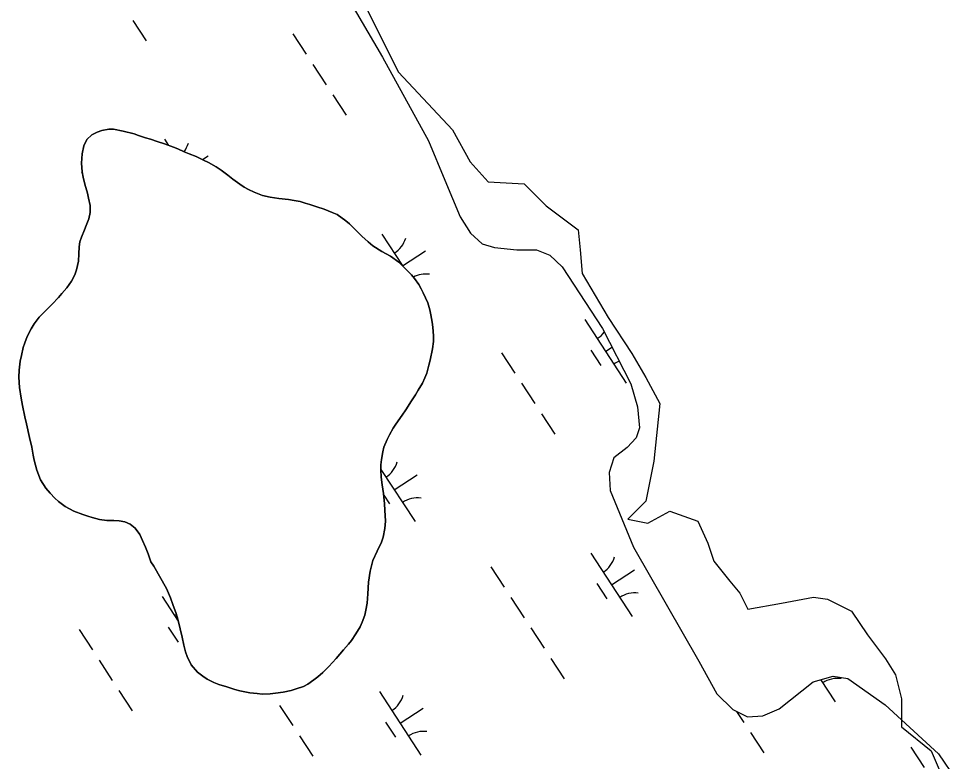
# Model space of a CAD drawing. Extents: x 3945642 to 3966284, y 206476 to 228921.
# Drawn here: x 3958454 to 3959072, y 211597 to 212086 of the extents above; entities that cross this region are included whole.
import ezdxf

# ---------------------------------------------------------------- set-up
doc = ezdxf.new("R2010")
doc.units = 0
for name, color, linetype in [('V-RIVR-EDGE', 7, 'Continuous'), ('V-TOPO-SHOR', 7, 'Continuous'), ('V-WETL-SWMP', 7, 'Continuous')]:
    doc.layers.add(name, color=color, linetype=linetype)

msp = doc.modelspace()

# ---------------------------------------------------------------- linework, layer by layer
at = {"layer": 'V-RIVR-EDGE'}
msp.add_lwpolyline([(3958679.28, 212100.77), (3958704.25, 212050.83), (3958739.73, 212012.72), (3958751.56, 211991.69), (3958763.39, 211978.55), (3958787.04, 211977.24), (3958801.5, 211962.78), (3958812.01, 211954.9), (3958822.52, 211947.01), (3958823.84, 211933.87), (3958825.15, 211918.1), (3958842.24, 211889.19), (3958858.01, 211865.53), (3958867.2, 211849.76), (3958876.4, 211832.68), (3958872.46, 211794.57), (3958869.83, 211781.43), (3958867.2, 211768.29), (3958855.38, 211756.46), (3958868.52, 211753.83), (3958882.97, 211761.71), (3958901.37, 211755.14), (3958907.94, 211740.69), (3958911.89, 211728.86), (3958922.4, 211715.72), (3958928.97, 211707.83), (3958934.23, 211697.32), (3958956.57, 211701.26), (3958977.6, 211705.2), (3958986.79, 211703.89), (3959002.56, 211696.01), (3959013.08, 211680.24), (3959024.91, 211664.47), (3959031.48, 211653.95), (3959035.42, 211638.18), (3959035.42, 211632.93), (3959035.42, 211619.78), (3959055.13, 211604.01), (3959063.02, 211585.62)], dxfattribs=at)
at = {"layer": 'V-TOPO-SHOR'}
for points in [[(3958543.08, 211725.58), (3958541.2, 211728.44), (3958539.34, 211733.75), (3958537.61, 211737.97), (3958535.74, 211742.33), (3958533.87, 211746.41), (3958530.79, 211750.51), (3958527.68, 211753.11), (3958524.17, 211754.76), (3958520.24, 211755.47), (3958516.85, 211755.5), (3958512.24, 211755.67), (3958507.36, 211756.25), (3958502.62, 211757.51), (3958499.64, 211758.34), (3958496.39, 211759.59), (3958490.57, 211761.8), (3958484.76, 211764.7), (3958480.31, 211768.12), (3958478.02, 211770.31), (3958474.79, 211773.59), (3958472.1, 211776.87), (3958468.62, 211782.46), (3958466.22, 211788.72), (3958464.37, 211795.38), (3958463.72, 211798.51), (3958462.81, 211803.81), (3958461.37, 211810.33), (3958459.27, 211819.16), (3958458.21, 211823.79), (3958456.64, 211831.4), (3958455.87, 211836.15), (3958454.7, 211843.08), (3958454.21, 211850), (3958454.38, 211854.48), (3958455.1, 211860.58), (3958455.95, 211864.24), (3958457.21, 211869.38), (3958458.18, 211872.63), (3958459.84, 211876.83), (3958462.32, 211881.69), (3958464.25, 211885.07), (3958467.67, 211889.38), (3958471.91, 211893.69), (3958476.15, 211898), (3958480.39, 211902.45), (3958482.58, 211905.01), (3958485.87, 211908.78), (3958489.02, 211913.24), (3958491.22, 211917.29), (3958492.33, 211920.54), (3958493.6, 211926.23), (3958493.77, 211931.24), (3958493.94, 211935.86), (3958494.51, 211938.97), (3958495.62, 211942.08), (3958497.55, 211946.95), (3958498.66, 211949.79), (3958500.33, 211954.26), (3958501.31, 211958.46), (3958501.34, 211963.07), (3958500.16, 211967.83), (3958499.5, 211971.09), (3958497.79, 211977.07), (3958496.6, 211981.7), (3958495.95, 211985.09), (3958495.45, 211990.93), (3958495.9, 211996.9), (3958497.03, 212002.18), (3958498.96, 212006.37), (3958502.24, 212009.6), (3958505.92, 212011.34), (3958508.91, 212012.4), (3958513.53, 212013.18), (3958516.65, 212013.15), (3958523.02, 212011.89), (3958530.2, 212010.07), (3958533.17, 212009.09), (3958537.77, 212007.57), (3958540.89, 212006.59), (3958545.35, 212005.2), (3958550.09, 212003.54), (3958556.04, 212001.46), (3958559.02, 212000.21), (3958563.21, 211998.28), (3958566.46, 211997.04), (3958571.06, 211995.24), (3958575.79, 211992.89), (3958579.17, 211991.24), (3958584.17, 211988.49), (3958587.41, 211986.29), (3958591.99, 211982.86), (3958595.09, 211980.26), (3958599.68, 211976.97), (3958602.65, 211975.05), (3958605.49, 211973.4), (3958609.27, 211971.74), (3958614.82, 211969.66), (3958619.83, 211968.54), (3958625.39, 211967.68), (3958631.76, 211966.96)], [(3958631.76, 211966.96), (3958635.55, 211966.25), (3958639.62, 211965.54), (3958642.87, 211964.56), (3958645.98, 211963.59), (3958650.45, 211962.2), (3958655.32, 211960.53), (3958660.6, 211958.46), (3958663.84, 211956.94), (3958669.51, 211952.96), (3958671.94, 211950.91), (3958675.03, 211947.9), (3958680.15, 211942.84), (3958684.33, 211939.01), (3958687.43, 211936.41), (3958693.23, 211932.7), (3958699.04, 211929.54), (3958704.44, 211925.56), (3958709.69, 211920.5), (3958712.79, 211917.22), (3958714.81, 211914.9), (3958717.63, 211910.94), (3958719.23, 211908.21), (3958720.57, 211905.49), (3958723.5, 211898.82), (3958724.83, 211894.2), (3958725.61, 211891.07), (3958726.53, 211886.18), (3958726.91, 211882.78), (3958727.41, 211877.08), (3958727.38, 211873.42), (3958726.66, 211868.54), (3958725.11, 211861.09), (3958724.27, 211857.84), (3958722.88, 211852.69), (3958721.5, 211849.45), (3958719.98, 211846.07), (3958717.23, 211841.34), (3958715.44, 211838.37), (3958712.83, 211834.32), (3958708.99, 211828.38), (3958706.66, 211825), (3958702.54, 211819.06), (3958700.75, 211816.36), (3958698.28, 211811.91), (3958696.76, 211808.93), (3958694.69, 211803.93), (3958693.85, 211800.81), (3958693, 211795.8), (3958692.7, 211792.27), (3958692.67, 211788.88), (3958692.77, 211784.13), (3958693.55, 211779.11), (3958694.46, 211773.27), (3958695.08, 211766.61), (3958695.32, 211762.4), (3958695.67, 211755.21), (3958695.23, 211750.33), (3958694.24, 211744.64), (3958693.12, 211741.39), (3958690.23, 211735.44), (3958687.33, 211729.22), (3958685.52, 211722.18), (3958684.51, 211715), (3958684.18, 211707.27), (3958683.59, 211701.17), (3958682.74, 211696.56), (3958682.04, 211693.31), (3958680.38, 211688.71), (3958678.99, 211685.6), (3958676.24, 211681.01), (3958673.23, 211676.69), (3958671.31, 211674.12), (3958668.16, 211670.35), (3958663.23, 211664.69), (3958658.31, 211659.57), (3958654.34, 211655.53), (3958651.06, 211652.57), (3958648.6, 211650.69), (3958644.65, 211647.87), (3958641.79, 211646.4), (3958636.89, 211644.68), (3958633.49, 211643.75), (3958628.33, 211642.57), (3958623.3, 211641.93), (3958619.77, 211641.41), (3958614.48, 211641.32), (3958611.22, 211641.61), (3958606.48, 211642.2), (3958599.84, 211643.47), (3958596.59, 211644.3), (3958591.17, 211645.98), (3958585.9, 211647.64), (3958582.65, 211649.02), (3958578.19, 211651.23), (3958575.49, 211653.01), (3958571.98, 211655.75), (3958567.81, 211660.54), (3958565.01, 211666.12), (3958563.94, 211669.11), (3958562.89, 211673.46)], [(3958562.89, 211673.46), (3958561.85, 211678.76), (3958560.53, 211684.34), (3958558.95, 211690.59), (3958557.9, 211694.4), (3958555.64, 211700.25), (3958554.04, 211704.74), (3958552.84, 211707.73), (3958551.51, 211710.86), (3958543.08, 211725.58)]]:
    msp.add_lwpolyline(points, dxfattribs=at)
at = {"layer": 'V-WETL-SWMP'}
for p, q in [((3958669.44, 212102.3), (3958693.76, 212060.7)), ((3958529.44, 212084.66), (3958538.21, 212071.28)), ((3958634.67, 212075.95), (3958643.44, 212062.57)), ((3958693.76, 212060.7), (3958723.93, 212005.51)), ((3958647.82, 212055.88), (3958656.59, 212042.49)), ((3958660.97, 212035.8), (3958669.74, 212022.42)), ((3958505.92, 212011.34), (3958502.24, 212009.6)), ((3958508.91, 212012.4), (3958505.92, 212011.34)), ((3958513.53, 212013.18), (3958508.91, 212012.4)), ((3958516.65, 212013.16), (3958513.53, 212013.18)), ((3958523.02, 212011.89), (3958516.65, 212013.16)), ((3958530.2, 212010.07), (3958523.02, 212011.89)), ((3958533.17, 212009.09), (3958530.2, 212010.07)), ((3958498.96, 212006.37), (3958497.03, 212002.18)), ((3958502.24, 212009.6), (3958498.96, 212006.37)), ((3958537.77, 212007.57), (3958533.17, 212009.09)), ((3958540.89, 212006.59), (3958537.77, 212007.57)), ((3958545.35, 212005.2), (3958540.89, 212006.59)), ((3958550.09, 212003.54), (3958545.35, 212005.2)), ((3958550.22, 212006.64), (3958552.9, 212002.56)), ((3958723.93, 212005.51), (3958734.83, 211979.71)), ((3958497.03, 212002.18), (3958495.9, 211996.9)), ((3958556.04, 212001.46), (3958550.09, 212003.54)), ((3958559.02, 212000.21), (3958556.04, 212001.46)), ((3958563.21, 211998.28), (3958559.02, 212000.21)), ((3958566.46, 211997.04), (3958563.21, 211998.28)), ((3958495.9, 211996.9), (3958495.45, 211990.93)), ((3958571.06, 211995.24), (3958566.46, 211997.04)), ((3958575.79, 211992.89), (3958571.06, 211995.24)), ((3958575.26, 211993.15), (3958578.98, 211995.59)), ((3958579.17, 211991.24), (3958575.79, 211992.89)), ((3958495.45, 211990.93), (3958495.95, 211985.09)), ((3958584.17, 211988.49), (3958579.17, 211991.24)), ((3958587.41, 211986.29), (3958584.17, 211988.49)), ((3958591.99, 211982.86), (3958587.41, 211986.29)), ((3958495.53, 211984.8), (3958496.2, 211983.78)), ((3958495.95, 211985.09), (3958496.6, 211981.7)), ((3958496.6, 211981.7), (3958497.79, 211977.07)), ((3958595.09, 211980.26), (3958591.99, 211982.86)), ((3958599.68, 211976.97), (3958595.09, 211980.26)), ((3958734.83, 211979.71), (3958744.93, 211955.54)), ((3958497.79, 211977.07), (3958499.5, 211971.09)), ((3958602.65, 211975.05), (3958599.68, 211976.97)), ((3958605.49, 211973.4), (3958602.65, 211975.05)), ((3958609.27, 211971.74), (3958605.49, 211973.4)), ((3958499.5, 211971.09), (3958500.16, 211967.83)), ((3958500.16, 211967.83), (3958501.34, 211963.07)), ((3958614.82, 211969.66), (3958609.27, 211971.74)), ((3958619.83, 211968.54), (3958614.82, 211969.66)), ((3958625.39, 211967.68), (3958619.83, 211968.54)), ((3958631.76, 211966.96), (3958625.39, 211967.68)), ((3958635.56, 211966.25), (3958631.76, 211966.96)), ((3958501.34, 211963.07), (3958501.31, 211958.46)), ((3958639.62, 211965.54), (3958635.56, 211966.25)), ((3958642.87, 211964.57), (3958639.62, 211965.54)), ((3958645.98, 211963.59), (3958642.87, 211964.57)), ((3958650.45, 211962.2), (3958645.98, 211963.59)), ((3958655.32, 211960.53), (3958650.45, 211962.2)), ((3958501.31, 211958.46), (3958500.33, 211954.26)), ((3958660.6, 211958.46), (3958655.32, 211960.53)), ((3958663.84, 211956.94), (3958660.6, 211958.46)), ((3958669.51, 211952.96), (3958663.84, 211956.94)), ((3958744.93, 211955.54), (3958751.61, 211944.66)), ((3958498.66, 211949.8), (3958497.56, 211946.95)), ((3958500.33, 211954.26), (3958498.66, 211949.8)), ((3958671.94, 211950.91), (3958669.51, 211952.96)), ((3958675.03, 211947.9), (3958671.94, 211950.91)), ((3958495.62, 211942.08), (3958494.51, 211938.97)), ((3958497.56, 211946.95), (3958495.62, 211942.08)), ((3958680.15, 211942.84), (3958675.03, 211947.9)), ((3958684.33, 211939.01), (3958680.15, 211942.84)), ((3958693.3, 211944.1), (3958707.15, 211922.95)), ((3958751.61, 211944.66), (3958759.41, 211937.83)), ((3958494.51, 211938.97), (3958493.94, 211935.86)), ((3958687.43, 211936.41), (3958684.33, 211939.01)), ((3958693.23, 211932.7), (3958687.43, 211936.41)), ((3958759.41, 211937.83), (3958767.51, 211935.33)), ((3958493.77, 211931.24), (3958493.6, 211926.23)), ((3958493.94, 211935.86), (3958493.77, 211931.24)), ((3958699.04, 211929.54), (3958693.23, 211932.7)), ((3958707, 211923.18), (3958722.05, 211933.05)), ((3958767.51, 211935.33), (3958782.12, 211933.87)), ((3958782.12, 211933.87), (3958795.11, 211933.77)), ((3958795.11, 211933.77), (3958804.02, 211930.18)), ((3958804.02, 211930.18), (3958812.08, 211922.54)), ((3958493.6, 211926.23), (3958492.33, 211920.54)), ((3958704.44, 211925.56), (3958699.04, 211929.54)), ((3958709.69, 211920.5), (3958704.44, 211925.56)), ((3958492.33, 211920.54), (3958491.22, 211917.29)), ((3958712.79, 211917.22), (3958709.69, 211920.5)), ((3958812.08, 211922.54), (3958838.57, 211882)), ((3958489.02, 211913.24), (3958485.87, 211908.78)), ((3958491.22, 211917.29), (3958489.02, 211913.24)), ((3958714.81, 211914.9), (3958712.79, 211917.22)), ((3958717.62, 211910.94), (3958714.81, 211914.9)), ((3958485.87, 211908.78), (3958482.58, 211905.01)), ((3958719.23, 211908.21), (3958717.62, 211910.94)), ((3958720.57, 211905.49), (3958719.23, 211908.21)), ((3958723.5, 211898.82), (3958720.57, 211905.49)), ((3958480.39, 211902.45), (3958476.15, 211898)), ((3958482.58, 211905.01), (3958480.39, 211902.45)), ((3958471.91, 211893.69), (3958467.67, 211889.38)), ((3958476.15, 211898), (3958471.91, 211893.69)), ((3958724.82, 211894.2), (3958723.5, 211898.82)), ((3958725.61, 211891.07), (3958724.82, 211894.2)), ((3958467.67, 211889.38), (3958464.25, 211885.07)), ((3958726.53, 211886.18), (3958725.61, 211891.07)), ((3958826.88, 211887.87), (3958854.28, 211846.05)), ((3958462.32, 211881.69), (3958459.84, 211876.83)), ((3958464.25, 211885.07), (3958462.32, 211881.69)), ((3958726.91, 211882.78), (3958726.53, 211886.18)), ((3958727.41, 211877.08), (3958726.91, 211882.78)), ((3958838.57, 211882), (3958857.24, 211845.58)), ((3958459.84, 211876.83), (3958458.18, 211872.63)), ((3958727.38, 211873.42), (3958727.41, 211877.08)), ((3958457.21, 211869.38), (3958455.95, 211864.24)), ((3958458.18, 211872.63), (3958457.21, 211869.38)), ((3958725.11, 211861.09), (3958726.66, 211868.54)), ((3958726.66, 211868.54), (3958727.38, 211873.42)), ((3958840.58, 211866.96), (3958844.85, 211869.75)), ((3958455.95, 211864.24), (3958455.1, 211860.58)), ((3958772.19, 211866.03), (3958780.96, 211852.65)), ((3958830.84, 211867.75), (3958837.42, 211857.71)), ((3958455.1, 211860.58), (3958454.38, 211854.48)), ((3958722.88, 211852.69), (3958724.27, 211857.84)), ((3958724.27, 211857.84), (3958725.11, 211861.09)), ((3958454.38, 211854.48), (3958454.21, 211850)), ((3958454.21, 211850), (3958454.7, 211843.08)), ((3958721.5, 211849.45), (3958722.88, 211852.69)), ((3958717.23, 211841.34), (3958719.98, 211846.07)), ((3958719.98, 211846.07), (3958721.5, 211849.45)), ((3958785.34, 211845.96), (3958794.11, 211832.57)), ((3958857.24, 211845.58), (3958861.73, 211830.39)), ((3958454.7, 211843.08), (3958455.87, 211836.15)), ((3958712.83, 211834.32), (3958715.44, 211838.37)), ((3958715.44, 211838.37), (3958717.23, 211841.34)), ((3958455.87, 211836.15), (3958456.64, 211831.4)), ((3958456.64, 211831.4), (3958458.21, 211823.79)), ((3958708.99, 211828.38), (3958712.83, 211834.32)), ((3958702.54, 211819.06), (3958706.66, 211825)), ((3958706.66, 211825), (3958708.99, 211828.38)), ((3958798.49, 211825.88), (3958807.26, 211812.5)), ((3958861.73, 211830.39), (3958862.98, 211816.57)), ((3958458.21, 211823.79), (3958459.26, 211819.17)), ((3958459.26, 211819.17), (3958461.37, 211810.33)), ((3958700.75, 211816.36), (3958702.54, 211819.06)), ((3958698.28, 211811.91), (3958700.75, 211816.36)), ((3958862.98, 211816.57), (3958860.76, 211810.09)), ((3958461.37, 211810.33), (3958462.81, 211803.81)), ((3958694.69, 211803.93), (3958696.76, 211808.93)), ((3958696.76, 211808.93), (3958698.28, 211811.91)), ((3958860.76, 211810.09), (3958854.75, 211803.64)), ((3958462.81, 211803.81), (3958463.72, 211798.51)), ((3958693, 211795.8), (3958693.85, 211800.81)), ((3958693.85, 211800.81), (3958694.69, 211803.93)), ((3958854.75, 211803.64), (3958846.04, 211796.94)), ((3958463.72, 211798.51), (3958464.37, 211795.38)), ((3958464.37, 211795.38), (3958466.22, 211788.72)), ((3958692.7, 211792.27), (3958693, 211795.8)), ((3958846.04, 211796.94), (3958842.99, 211787.22)), ((3958466.22, 211788.72), (3958468.62, 211782.46)), ((3958692.67, 211788.88), (3958692.7, 211792.27)), ((3958692.77, 211784.13), (3958692.67, 211788.88)), ((3958692.68, 211789.19), (3958715.14, 211754.89)), ((3958468.62, 211782.46), (3958472.1, 211776.87)), ((3958693.55, 211779.11), (3958692.77, 211784.13)), ((3958701.44, 211775.81), (3958716.5, 211785.67)), ((3958842.99, 211787.22), (3958843.71, 211775.3)), ((3958472.1, 211776.87), (3958474.79, 211773.59)), ((3958694.45, 211773.27), (3958693.55, 211779.11)), ((3958474.79, 211773.59), (3958478.02, 211770.31)), ((3958478.02, 211770.31), (3958480.31, 211768.12)), ((3958695.08, 211766.61), (3958694.45, 211773.27)), ((3958694.55, 211772.25), (3958698.28, 211766.56)), ((3958843.71, 211775.3), (3958859.12, 211738.1)), ((3958480.31, 211768.12), (3958484.76, 211764.7)), ((3958484.76, 211764.7), (3958490.57, 211761.8)), ((3958695.32, 211762.41), (3958695.08, 211766.61)), ((3958490.57, 211761.8), (3958496.39, 211759.59)), ((3958496.39, 211759.59), (3958499.64, 211758.34)), ((3958499.64, 211758.34), (3958502.62, 211757.51)), ((3958502.62, 211757.51), (3958507.35, 211756.25)), ((3958695.67, 211755.21), (3958695.32, 211762.41)), ((3958507.35, 211756.25), (3958512.24, 211755.67)), ((3958512.24, 211755.67), (3958516.85, 211755.5)), ((3958516.85, 211755.5), (3958520.24, 211755.47)), ((3958520.24, 211755.47), (3958524.17, 211754.76)), ((3958524.17, 211754.76), (3958527.68, 211753.11)), ((3958527.68, 211753.11), (3958530.78, 211750.51)), ((3958695.23, 211750.33), (3958695.67, 211755.21)), ((3958530.78, 211750.51), (3958533.87, 211746.41)), ((3958533.87, 211746.41), (3958535.74, 211742.33)), ((3958693.12, 211741.39), (3958694.23, 211744.64)), ((3958694.23, 211744.64), (3958695.23, 211750.33)), ((3958535.74, 211742.33), (3958537.61, 211737.97)), ((3958690.23, 211735.44), (3958693.12, 211741.39)), ((3958537.61, 211737.97), (3958539.34, 211733.75)), ((3958539.34, 211733.75), (3958541.2, 211728.45)), ((3958687.33, 211729.23), (3958690.23, 211735.44)), ((3958830.82, 211734.18), (3958858.22, 211692.35)), ((3958859.12, 211738.1), (3958902.13, 211663.05)), ((3958541.2, 211728.45), (3958543.08, 211725.58)), ((3958685.52, 211722.18), (3958687.33, 211729.23)), ((3958543.08, 211725.58), (3958551.51, 211710.86)), ((3958684.51, 211715), (3958685.52, 211722.18)), ((3958765.02, 211725.05), (3958773.79, 211711.67)), ((3958844.52, 211713.26), (3958859.57, 211723.13)), ((3958684.18, 211707.27), (3958684.51, 211715)), ((3958834.78, 211714.06), (3958841.35, 211704.02)), ((3958551.51, 211710.86), (3958552.84, 211707.73)), ((3958552.84, 211707.73), (3958554.04, 211704.74)), ((3958548.61, 211705.57), (3958559.29, 211689.25)), ((3958554.04, 211704.74), (3958555.64, 211700.25)), ((3958683.59, 211701.17), (3958684.18, 211707.27)), ((3958778.18, 211704.98), (3958786.94, 211691.59)), ((3958555.64, 211700.25), (3958557.9, 211694.4)), ((3958682.04, 211693.31), (3958682.74, 211696.56)), ((3958682.74, 211696.56), (3958683.59, 211701.17)), ((3958557.9, 211694.4), (3958558.95, 211690.59)), ((3958558.95, 211690.59), (3958560.53, 211684.34)), ((3958680.37, 211688.71), (3958682.04, 211693.31)), ((3958493.91, 211683.73), (3958502.68, 211670.35)), ((3958552.56, 211685.45), (3958559.14, 211675.41)), ((3958560.53, 211684.34), (3958561.85, 211678.76)), ((3958676.24, 211681.01), (3958678.99, 211685.6)), ((3958678.99, 211685.6), (3958680.37, 211688.71)), ((3958791.33, 211684.9), (3958800.09, 211671.52)), ((3958561.85, 211678.76), (3958562.89, 211673.46)), ((3958671.31, 211674.12), (3958673.23, 211676.69)), ((3958673.23, 211676.69), (3958676.24, 211681.01)), ((3958562.89, 211673.46), (3958563.95, 211669.11)), ((3958668.16, 211670.35), (3958671.31, 211674.12)), ((3958563.95, 211669.11), (3958565.01, 211666.12)), ((3958565.01, 211666.12), (3958567.81, 211660.54)), ((3958658.31, 211659.57), (3958663.23, 211664.69)), ((3958663.23, 211664.69), (3958668.16, 211670.35)), ((3958804.48, 211664.83), (3958813.25, 211651.44)), ((3958507.06, 211663.65), (3958515.83, 211650.27)), ((3958567.81, 211660.54), (3958571.98, 211655.76)), ((3958654.34, 211655.53), (3958658.31, 211659.57)), ((3958902.13, 211663.05), (3958913.88, 211641.58)), ((3958571.98, 211655.76), (3958575.49, 211653.02)), ((3958575.49, 211653.02), (3958578.19, 211651.23)), ((3958648.6, 211650.69), (3958651.06, 211652.57)), ((3958651.06, 211652.57), (3958654.34, 211655.53)), ((3958977.29, 211649.48), (3958990.58, 211653.17)), ((3958990.58, 211653.17), (3959000.04, 211651.47)), ((3958578.19, 211651.23), (3958582.65, 211649.02)), ((3958582.65, 211649.02), (3958585.9, 211647.64)), ((3958585.9, 211647.64), (3958591.18, 211645.98)), ((3958591.18, 211645.98), (3958596.59, 211644.3)), ((3958636.89, 211644.68), (3958641.79, 211646.4)), ((3958641.79, 211646.4), (3958644.65, 211647.87)), ((3958644.65, 211647.87), (3958648.6, 211650.69)), ((3958954.95, 211631.52), (3958977.29, 211649.48)), ((3958982.17, 211650.84), (3958991.8, 211636.13)), ((3959000.04, 211651.47), (3959024.81, 211634.23)), ((3958520.22, 211643.58), (3958528.98, 211630.19)), ((3958596.59, 211644.3), (3958599.84, 211643.47)), ((3958599.84, 211643.47), (3958606.48, 211642.19)), ((3958606.48, 211642.19), (3958611.22, 211641.61)), ((3958611.22, 211641.61), (3958614.48, 211641.32)), ((3958614.48, 211641.32), (3958619.77, 211641.41)), ((3958619.77, 211641.41), (3958623.3, 211641.93)), ((3958623.3, 211641.93), (3958628.33, 211642.57)), ((3958628.33, 211642.57), (3958633.49, 211643.75)), ((3958633.49, 211643.75), (3958636.89, 211644.68)), ((3958691.68, 211643.02), (3958719.08, 211601.2)), ((3958913.88, 211641.58), (3958924.36, 211631.21)), ((3958625.88, 211633.9), (3958634.65, 211620.52)), ((3959024.81, 211634.23), (3959059.76, 211602.02)), ((3958705.38, 211622.11), (3958720.44, 211631.98)), ((3958924.36, 211631.21), (3958934.07, 211626.26)), ((3958926.86, 211629.94), (3958931.63, 211622.65)), ((3958944.09, 211627), (3958954.95, 211631.52)), ((3958695.64, 211622.9), (3958702.21, 211612.87)), ((3958934.07, 211626.26), (3958944.09, 211627)), ((3958936.01, 211615.96), (3958944.78, 211602.58)), ((3958639.04, 211613.83), (3958647.8, 211600.44)), ((3959041.68, 211606.28), (3959050.45, 211592.9)), ((3959059.76, 211602.02), (3959071.54, 211584.87))]:
    msp.add_line(p, q, dxfattribs=at)
for centre, start, end in [((3958548.99, 212008.96), 322.98948, 344.00111), ((3958692.06, 211946.42), 302.45745, 344.00111), ((3958722.33, 211900.21), 82.45745, 118.02328), ((3958825.64, 211890.19), 302.45745, 323.28929), ((3958855.92, 211843.98), 110.92453, 124.00111), ((3958686.51, 211799.04), 302.45745, 344.00111), ((3958716.78, 211752.83), 82.45745, 124.00111), ((3958829.58, 211736.5), 302.45745, 344.00111), ((3958859.85, 211690.29), 82.45745, 124.00111), ((3958547.37, 211707.89), 302.45745, 307.28845), ((3958993.44, 211634.06), 82.45745, 124.00111), ((3958690.44, 211645.35), 302.45745, 344.00111), ((3958720.71, 211599.14), 82.45745, 124.00111)]:
    msp.add_arc(centre, 17.62, start, end, dxfattribs=at)

doc.saveas('drawing.dxf')
